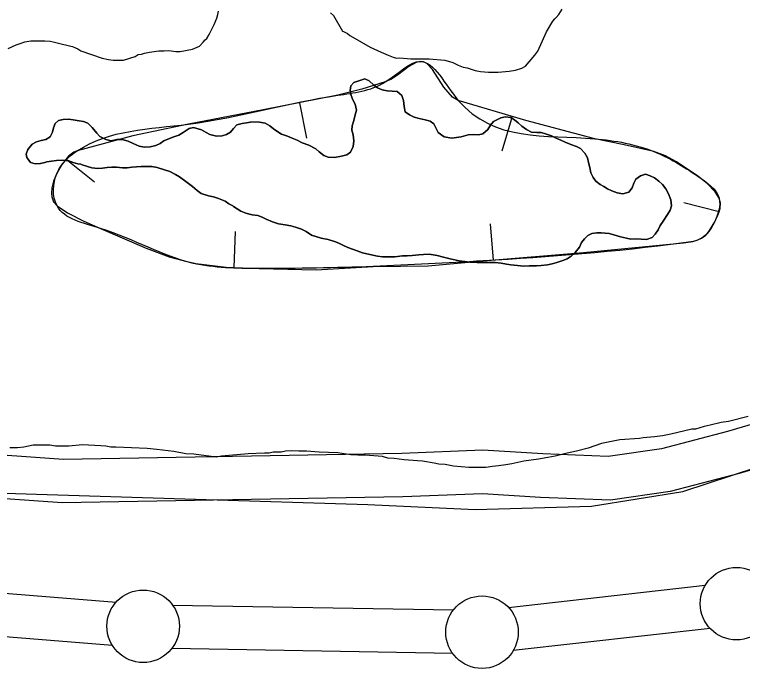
# Model space of a CAD drawing. Extents: x 3161514 to 3199414, y 831166 to 856601.
# Drawn here: x 3189737 to 3190239, y 849526 to 849977 of the extents above; entities that cross this region are included whole.
import ezdxf

# ---------------------------------------------------------------- set-up
doc = ezdxf.new("R2010")
doc.units = 0
for name, color, linetype in [('V-BORW-LINE', 7, 'Continuous'), ('V-LEVE-TOET', 7, 'Continuous'), ('V-ROAD-CNTR', 7, 'Continuous'), ('V-SITE-VEGE', 7, 'Continuous'), ('V-SURV-LINE', 7, 'Continuous'), ('V-TOPO-SHOR', 7, 'Continuous')]:
    doc.layers.add(name, color=color, linetype=linetype)

msp = doc.modelspace()

# ---------------------------------------------------------------- linework, layer by layer
at = {"layer": 'V-BORW-LINE'}
for p, q in [((3189933.78, 849916.65), (3189938.56, 849892.11)), ((3190080.32, 849907.15), (3190073.16, 849883.19)), ((3189772.86, 849877.78), (3189792.4, 849862.19)), ((3190223.03, 849841.33), (3190198.84, 849847.62)), ((3190067.55, 849808.14), (3190065.46, 849833.05)), ((3189888.51, 849802.91), (3189889.46, 849827.89))]:
    msp.add_line(p, q, dxfattribs=at)
msp.add_lwpolyline([(3189984.43, 849803.57), (3190022.39, 849804.21), (3190060.4, 849807.54), (3190129.52, 849813.33), (3190198.59, 849819.92), (3190204.86, 849820.94), (3190207.93, 849821.87), (3190210.97, 849823.21), (3190213.82, 849825.23), (3190215.53, 849827.12), (3190217.67, 849830.37), (3190219.62, 849833.85), (3190221.74, 849838.01), (3190223.03, 849841.31), (3190223.68, 849843.8), (3190223.92, 849847.42), (3190223.02, 849850.76), (3190220.28, 849855.09), (3190214.82, 849860.9), (3190208.33, 849866.02), (3190193.69, 849875.98), (3190186.12, 849880.02), (3190178.05, 849882.99), (3190157.66, 849887.56), (3190137.24, 849891.78), (3190089.81, 849904.31), (3190043.2, 849918.24), (3190039.1, 849920.49), (3190033.15, 849927.45), (3190025.5, 849939.59), (3190021.49, 849943.8), (3190019.28, 849944.9), (3190016.87, 849945.14), (3190014.02, 849944.42), (3190009, 849941.55), (3190001.2, 849935.54), (3189997.11, 849932.83), (3189992.85, 849930.95), (3189976.61, 849926.02), (3189960.13, 849921.79), (3189908.66, 849911.76), (3189857.16, 849901.89), (3189818.67, 849893.77), (3189780.43, 849883.49), (3189778.06, 849882.48), (3189774.46, 849879.79), (3189770.09, 849874.31), (3189766.46, 849868.28), (3189763.96, 849862.62), (3189762.84, 849857.83), (3189762.63, 849854.24), (3189762.9, 849851.67), (3189764.11, 849848.24), (3189766.46, 849845.54), (3189773.61, 849840.74), (3189784.83, 849834.9), (3189796.5, 849829.86), (3189827.86, 849816.36), (3189843.75, 849810.43), (3189860.23, 849805.95), (3189883.01, 849803.11), (3189905.85, 849802.25), (3189945.14, 849801.36), (3189984.43, 849803.57)], dxfattribs=at)
msp.add_spline([(3189984.43, 849803.57), (3190060.4, 849807.54), (3190198.59, 849819.92), (3190210.97, 849823.21), (3190219.62, 849833.85), (3190223.02, 849850.76), (3190208.33, 849866.02), (3190178.05, 849882.99), (3190137.24, 849891.78), (3190043.2, 849918.24), (3190016.87, 849945.14), (3189992.85, 849930.95), (3189960.13, 849921.79), (3189857.16, 849901.89), (3189780.43, 849883.49), (3189766.46, 849868.28), (3189766.46, 849845.54), (3189796.5, 849829.86), (3189860.23, 849805.95), (3189905.85, 849802.25), (3189984.43, 849803.57)], degree=3, dxfattribs=at)
at = {"layer": 'V-LEVE-TOET'}
msp.add_lwpolyline([(3188633.9, 849745.47), (3188641.14, 849745.34), (3188652.78, 849745.05), (3188670.27, 849741.09), (3188692.52, 849737.69), (3188735.96, 849731.58), (3188824.96, 849720.44), (3188892.21, 849715.7), (3188958.76, 849710.78), (3189092.04, 849698.47), (3189215.81, 849685.06), (3189309.91, 849674.47), (3189421.66, 849663.99), (3189576.83, 849652.16), (3189862.02, 849643.18), (3189980.78, 849639.62), (3190054.91, 849635.98), (3190135, 849638.37), (3190198.12, 849648.43), (3190265.92, 849670.69)], dxfattribs=at)
at = {"layer": 'V-ROAD-CNTR'}
for points in [[(3190492.66, 849801.61), (3190417.46, 849766.63), (3190365.91, 849742.26), (3190310.95, 849718.62), (3190263.04, 849699.93), (3190228.93, 849689.79), (3190183.29, 849678.02), (3190146.54, 849672.6), (3190101.44, 849674.43), (3190060.14, 849676.91), (3190004.21, 849674.81), (3189770.82, 849670.65), (3189421.9, 849695.35), (3189384.56, 849711.92), (3189367.5, 849718.98)], [(3190517.96, 849780.99), (3190430.77, 849739.74), (3190378.25, 849714.91), (3190322.33, 849690.86), (3190272.79, 849671.53), (3190236.95, 849660.88), (3190189.24, 849648.57), (3190148.13, 849642.51), (3190099.94, 849644.47), (3190059.81, 849646.87), (3190005.04, 849644.82), (3189770.02, 849640.63), (3189414.54, 849665.8), (3189372.73, 849684.34), (3189308.78, 849710.83)]]:
    msp.add_lwpolyline(points, dxfattribs=at)
at = {"layer": 'V-SITE-VEGE'}
for points in [[(3189732.81, 849954.14), (3189738.24, 849956.55), (3189741.65, 849957.6), (3189744.36, 849958.63), (3189748.45, 849959.34), (3189757.98, 849959.39), (3189761.73, 849959.07), (3189763.77, 849958.74), (3189767.53, 849957.74), (3189776.05, 849955.74), (3189777.08, 849955.41), (3189779.08, 849954.51), (3189780.83, 849953.73), (3189782.89, 849952.38), (3189797.56, 849947.35), (3189801.99, 849946.36), (3189805.06, 849946.03), (3189812.21, 849946.07), (3189820.37, 849948.5), (3189822.41, 849949.88), (3189824.79, 849950.23), (3189826.83, 849950.92), (3189830.23, 849951.62), (3189836.7, 849952.34), (3189840.45, 849952.36), (3189843.51, 849952.72), (3189848.28, 849952.07), (3189851.35, 849952.08), (3189859.85, 849953.49), (3189864.61, 849955.57), (3189867.32, 849958.31), (3189868.71, 849959.92), (3189869.69, 849961.04), (3189871.38, 849963.78), (3189874.74, 849970.61), (3189876.76, 849975.05), (3189877.43, 849977.44), (3189877.76, 849979.82)], [(3189955.08, 849978.56), (3189957.13, 849976.86), (3189963.32, 849966), (3189964.01, 849965.66), (3189966.74, 849964.32), (3189968.45, 849962.96), (3189970.5, 849961.95), (3189982.46, 849954.87), (3189989.97, 849951.5), (3189994.75, 849949.48), (3189998.17, 849948.14), (3190000.55, 849947.48), (3190002.94, 849947.49), (3190010.43, 849946.85), (3190023.04, 849946.92), (3190033.94, 849945.96), (3190039.4, 849944.29), (3190043.15, 849942.61), (3190046.57, 849941.27), (3190049.29, 849940.6), (3190054.75, 849938.93), (3190058.5, 849938.27), (3190063.96, 849937.62), (3190070.77, 849937.66), (3190078.26, 849938.38), (3190082.68, 849939.08), (3190087.1, 849940.47), (3190089.48, 849941.85), (3190095.91, 849949.38), (3190097.94, 849952.11), (3190100.96, 849958.94), (3190103.99, 849965.43), (3190108.38, 849972.95), (3190109.86, 849974.45), (3190110.75, 849975.35), (3190112.44, 849977.4), (3190114.8, 849981.16)], [(3189978.76, 849933.1), (3189971.24, 849930.49), (3189969, 849928.23), (3189968.7, 849925.02), (3189969.36, 849921.65), (3189970.5, 849918.61), (3189972.12, 849915.73), (3189972.95, 849911.4), (3189972.16, 849908.19), (3189971.06, 849904.49), (3189969.96, 849900.79), (3189969.82, 849897.74), (3189970.64, 849894.38), (3189971.14, 849890.36), (3189970.68, 849886.35), (3189968.94, 849882.65), (3189966.22, 849880.71), (3189962.7, 849879.72), (3189957.73, 849878.89), (3189953.55, 849879.03), (3189950.5, 849880.3), (3189947.27, 849882.69), (3189944.85, 849884.92), (3189940.18, 849887.3), (3189935.52, 849889.04), (3189932.14, 849890.79), (3189928.6, 849892.21), (3189925.39, 849893.64), (3189921.37, 849895.06), (3189918.63, 849896.65), (3189915.73, 849898.56), (3189913.15, 849900.63), (3189909.93, 849902.54), (3189906.07, 849903.16), (3189900.13, 849903.45), (3189899.97, 849903.12), (3189897.09, 849902.79), (3189894.04, 849902.29), (3189890.35, 849901.3), (3189888.12, 849898.88), (3189886.05, 849896.3), (3189883.33, 849894.68), (3189880.29, 849893.86), (3189876.44, 849893.68), (3189871.78, 849894.62), (3189869.2, 849896.21), (3189865.98, 849897.96), (3189860.52, 849899.53), (3189857.47, 849898.87), (3189853.47, 849896.12), (3189850.43, 849894.18), (3189847.07, 849893.04), (3189844.03, 849892.05), (3189840.18, 849890.27), (3189837.63, 849888.49), (3189834.58, 849887.19), (3189830.58, 849886.2), (3189826.73, 849886.02), (3189823.19, 849886.64), (3189818.85, 849888.54), (3189815.47, 849890.13), (3189811.45, 849891.23), (3189807.76, 849891.21), (3189803.75, 849890.38), (3189800.06, 849891.17), (3189796.03, 849893.39), (3189793.94, 849895.62), (3189790.7, 849899.46), (3189787.64, 849902.49), (3189784.74, 849903.6), (3189781.69, 849904.06), (3189777.51, 849904.84), (3189774.3, 849905.3), (3189770.61, 849904.96), (3189767.56, 849904.3), (3189765.17, 849902.2), (3189764.06, 849899.31), (3189763.28, 849896.25), (3189761.69, 849893.2), (3189758.81, 849891.25), (3189755.44, 849890.59), (3189752.24, 849889.61), (3189749.36, 849888.15), (3189746.33, 849884.28), (3189745.07, 849881.07), (3189745.72, 849878.82), (3189746.21, 849878.02), (3189748.15, 849875.46), (3189751.36, 849874.52), (3189755.05, 849874.7), (3189757.94, 849875.52), (3189759.38, 849875.85), (3189762.75, 849876.35), (3189766.11, 849876.85), (3189769.96, 849877.03), (3189774.62, 849876.58), (3189777.52, 849875.47), (3189780.73, 849874.53), (3189782.82, 849874.22), (3189783.78, 849873.9), (3189786.68, 849872.8)], [(3190162.18, 849822.59), (3190165.39, 849822.77), (3190169.25, 849822.63), (3190172.94, 849822.33), (3190176.94, 849823.64), (3190179.01, 849826.06), (3190180.92, 849828.96), (3190182.51, 849831.85), (3190184.42, 849834.92), (3190187.44, 849839.59), (3190189.19, 849842.49), (3190190.14, 849845.54), (3190189.79, 849849.71), (3190188.16, 849853.88), (3190186.38, 849857.23), (3190183.96, 849860.27), (3190181.38, 849862.5), (3190178.48, 849864.73), (3190175.42, 849866.32), (3190172.36, 849867.27), (3190168.84, 849866.28), (3190165.64, 849864.02), (3190164.21, 849861.12), (3190163.11, 849857.91), (3190160.72, 849855), (3190156.71, 849853.86), (3190152.86, 849854.48), (3190149.16, 849855.9), (3190146.1, 849857.17), (3190143.52, 849858.76), (3190140.95, 849860.35), (3190138.04, 849862.58), (3190136.27, 849865.14), (3190134.48, 849868.18), (3190133.82, 849872.03), (3190133, 849875.39), (3190132.34, 849878.6), (3190130.55, 849881.96), (3190127.49, 849884.99), (3190124.59, 849886.41), (3190120.89, 849887.84), (3190116.87, 849889.42), (3190113.81, 849890.85), (3190110.76, 849892.12), (3190107.54, 849893.86), (3190103.36, 849895.12), (3190100.3, 849896.07), (3190097.25, 849896.05), (3190093.56, 849896.35), (3190090.18, 849898.1), (3190086.96, 849900.49), (3190084.54, 849902.88), (3190081.96, 849904.95), (3190079.22, 849906.38), (3190075.85, 849907.01), (3190072.48, 849906.18), (3190067.36, 849903.59), (3190065.29, 849901.17), (3190063.54, 849898.11), (3190060.19, 849895.2), (3190057.14, 849894.54), (3190053.77, 849894.68), (3190050.08, 849894.5), (3190045.11, 849893.19), (3190041.9, 849892.69), (3190038.7, 849892.19), (3190033.39, 849893.12), (3190029.37, 849895.99), (3190027.58, 849899.35), (3190026.28, 849902.07), (3190023.7, 849903.98), (3190020.33, 849904.93), (3190016.31, 849905.7), (3190012.77, 849906.65), (3190009.56, 849908.24), (3190006.66, 849910.47), (3190005.83, 849913.99), (3190005.33, 849918.16), (3190004.18, 849921.69), (3190000.96, 849924.4), (3189997.59, 849924.7), (3189994.22, 849924.84), (3189990.68, 849925.46), (3189987.46, 849926.89), (3189985.05, 849928.8), (3189981.66, 849931.67), (3189978.76, 849933.1)], [(3189786.68, 849872.8), (3189788.13, 849872.32), (3189790.38, 849871.69), (3189794.55, 849871.23), (3189797.76, 849871.41), (3189801.13, 849871.91), (3189804.18, 849872.25), (3189807.39, 849872.11), (3189811.56, 849871.81), (3189814.93, 849871.83), (3189817.98, 849872.17), (3189821.35, 849872.35), (3189824.56, 849872.69), (3189827.93, 849872.71), (3189831.77, 849872.73), (3189835.48, 849871.95), (3189840.46, 849870.37), (3189844.16, 849869.11), (3189848.18, 849867.04), (3189850.92, 849865.45), (3189856.23, 849861.63), (3189859.78, 849858.92), (3189863, 849856.21), (3189865.91, 849854.14), (3189870.89, 849852.41), (3189874.27, 849851.62), (3189877.8, 849850.52), (3189882.46, 849848.78), (3189884.88, 849846.87), (3189887.62, 849845.6), (3189888.1, 849845.12), (3189890.68, 849843.37), (3189893.26, 849841.78), (3189896.64, 849840.51), (3189900.98, 849839.42), (3189904.83, 849838.79), (3189907.89, 849837.69), (3189910.78, 849836.42), (3189914.96, 849834.52), (3189919.15, 849833.1), (3189923.8, 849832.32), (3189927.66, 849831.7), (3189930.87, 849830.76), (3189935.06, 849829.34), (3189938.27, 849827.75), (3189941.98, 849825.2), (3189948.73, 849823.16), (3189953.39, 849822.22), (3189957.73, 849820.96), (3189960.79, 849819.85), (3189963.52, 849818.42), (3189967.06, 849816.68), (3189973.34, 849814.47), (3189977.2, 849813.04), (3189982.18, 849811.95), (3189987.48, 849810.85), (3189991.01, 849810.39), (3189995.02, 849810.26), (3189999.52, 849810.44), (3190004.65, 849810.95), (3190008.02, 849810.97), (3190011.39, 849811.31), (3190015.88, 849811.66), (3190019.09, 849812), (3190023.1, 849812.18), (3190028.56, 849811.25), (3190032.9, 849810.15), (3190037.56, 849809.05), (3190043.83, 849807.64), (3190047.68, 849807.02), (3190051.22, 849806.56), (3190056.19, 849806.43), (3190061.49, 849806.46), (3190068.71, 849806.5), (3190072.72, 849805.88), (3190076.42, 849805.26), (3190079.47, 849804.79), (3190083.97, 849804.34), (3190088.15, 849803.88), (3190091.99, 849804.22), (3190097.13, 849804.09), (3190100.34, 849804.43), (3190104.67, 849804.78), (3190107.87, 849805.44), (3190111.08, 849806.42), (3190115.24, 849807.89), (3190118.29, 849809.03), (3190121, 849810.81), (3190123.88, 849813.39), (3190126.75, 849816.94), (3190128.17, 849820.32), (3190130.25, 849822.74), (3190132.48, 849824.99), (3190135.2, 849826.46), (3190138.73, 849826.8), (3190141.78, 849826.81), (3190147.24, 849826.36), (3190150.45, 849825.42), (3190155.11, 849824.16), (3190159.13, 849823.22), (3190162.18, 849822.59)], [(3190243.09, 849700.21), (3190229.48, 849696.73), (3190224.38, 849696.02), (3190216.9, 849694.27), (3190212.82, 849693.23), (3190206.69, 849691.49), (3190204.31, 849691.48), (3190189.68, 849687.99), (3190183.9, 849686.94), (3190178.45, 849686.22), (3190170.62, 849685.5), (3190168.24, 849685.14), (3190154.63, 849684.05), (3190146.46, 849682.64), (3190142.04, 849681.59), (3190132.86, 849678.47), (3190124.7, 849676.38)], [(3190124.7, 849676.38), (3190118.23, 849674.98), (3190110.07, 849672.89), (3190104.97, 849671.84), (3190098.5, 849670.79), (3190088.29, 849669.36), (3190080.13, 849667.62), (3190076.04, 849666.91), (3190070.94, 849666.2), (3190066.85, 849665.84), (3190062.09, 849665.13), (3190050.51, 849665.06), (3190039.95, 849666.03), (3190034.15, 849667.02), (3190029.72, 849667.33), (3190026.65, 849668), (3190018.47, 849669.31), (3190015.06, 849669.63), (3190005.86, 849670.26), (3189999.05, 849671.24), (3189994.62, 849671.56), (3189990.86, 849672.56), (3189978.94, 849673.52), (3189973.83, 849673.49), (3189969.06, 849673.8), (3189960.2, 849675.11), (3189947.25, 849675.72), (3189938.39, 849676.35), (3189933.28, 849676.32), (3189928.17, 849676.64), (3189924.09, 849676.27), (3189921.03, 849675.58), (3189915.58, 849675.54), (3189912.86, 849674.85), (3189909.45, 849674.83), (3189898.21, 849674.42), (3189879.83, 849672.96), (3189876.09, 849672.26), (3189860.75, 849674.21), (3189855.3, 849674.52), (3189847.11, 849676.18), (3189843.02, 849676.5), (3189835.19, 849677.47), (3189828.71, 849678.12), (3189806.91, 849679.02), (3189803.5, 849679), (3189800.09, 849679.66), (3189796.69, 849679.98), (3189784.08, 849680.59), (3189774.55, 849679.86), (3189765.35, 849679.81), (3189761.6, 849680.46), (3189757.48, 849680.44), (3189750.02, 849680.4), (3189743.56, 849679), (3189739.13, 849678.63), (3189734.02, 849678.61)]]:
    msp.add_lwpolyline(points, dxfattribs=at)
at = {"layer": 'V-SURV-LINE'}
for points in [[(3189393.58, 849605.61), (3189807.17, 849572.12)], [(3190077.74, 849568.6), (3190213.5, 849583.82)], [(3189804.75, 849542.21), (3189391.16, 849575.71)], [(3189846.11, 849570.2), (3190039.85, 849566.81)], [(3190216.86, 849554), (3190081.09, 849538.79)], [(3190039.32, 849536.82), (3189845.57, 849540.21)]]:
    msp.add_lwpolyline(points, dxfattribs=at)
for centre in [(3190235.04, 849571.14), (3189825.86, 849555.55), (3190059.56, 849551.47)]:
    msp.add_circle(centre, 25, dxfattribs=at)
at = {"layer": 'V-TOPO-SHOR'}
for points in [[(3189746.21, 849878.02), (3189745.72, 849878.82), (3189745.07, 849881.07), (3189746.33, 849884.28), (3189749.36, 849888.15), (3189752.24, 849889.61), (3189755.44, 849890.59), (3189758.81, 849891.25), (3189761.69, 849893.2), (3189763.28, 849896.25), (3189764.06, 849899.31), (3189765.17, 849902.2), (3189767.56, 849904.3), (3189770.61, 849904.96), (3189774.3, 849905.3), (3189777.51, 849904.84), (3189781.69, 849904.06), (3189784.74, 849903.6), (3189787.64, 849902.49), (3189790.7, 849899.46), (3189793.93, 849895.62), (3189796.03, 849893.39), (3189800.06, 849891.17), (3189803.75, 849890.38), (3189807.76, 849891.21), (3189811.45, 849891.23), (3189815.47, 849890.13), (3189818.85, 849888.54), (3189823.19, 849886.64), (3189826.73, 849886.02), (3189830.58, 849886.2), (3189834.58, 849887.19), (3189837.63, 849888.49), (3189840.18, 849890.27), (3189844.03, 849892.05), (3189847.07, 849893.04), (3189850.43, 849894.18), (3189853.47, 849896.12), (3189857.47, 849898.87), (3189860.52, 849899.53), (3189865.98, 849897.96), (3189869.2, 849896.21), (3189871.78, 849894.62), (3189876.44, 849893.68), (3189880.29, 849893.86), (3189883.33, 849894.68), (3189886.05, 849896.3), (3189888.12, 849898.88), (3189890.35, 849901.3), (3189894.04, 849902.29), (3189897.09, 849902.79), (3189899.97, 849903.12), (3189900.13, 849903.45), (3189906.07, 849903.16), (3189909.93, 849902.54), (3189913.15, 849900.63), (3189915.73, 849898.56), (3189918.63, 849896.65), (3189921.37, 849895.06), (3189925.38, 849893.64), (3189928.6, 849892.21), (3189932.14, 849890.79), (3189935.52, 849889.04), (3189940.18, 849887.3), (3189944.85, 849884.92), (3189947.27, 849882.69), (3189950.5, 849880.3), (3189953.55, 849879.03), (3189957.73, 849878.89), (3189962.7, 849879.72), (3189966.22, 849880.71), (3189968.94, 849882.65), (3189970.68, 849886.35), (3189971.14, 849890.36), (3189970.64, 849894.38), (3189969.82, 849897.74), (3189969.96, 849900.79), (3189971.06, 849904.49), (3189972.16, 849908.18), (3189972.95, 849911.4), (3189972.12, 849915.73), (3189970.5, 849918.61), (3189969.36, 849921.65), (3189968.7, 849925.02), (3189969, 849928.23), (3189971.24, 849930.49), (3189978.76, 849933.1)], [(3189978.76, 849933.1), (3189981.66, 849931.67), (3189985.05, 849928.8), (3189987.46, 849926.89), (3189990.68, 849925.46), (3189994.22, 849924.84), (3189997.59, 849924.7), (3190000.96, 849924.4), (3190004.18, 849921.69), (3190005.33, 849918.16), (3190005.83, 849913.99), (3190006.66, 849910.47), (3190009.56, 849908.24), (3190012.77, 849906.65), (3190016.31, 849905.7), (3190020.33, 849904.93), (3190023.7, 849903.98), (3190026.28, 849902.07), (3190027.58, 849899.35), (3190029.37, 849895.99), (3190033.4, 849893.12), (3190038.7, 849892.19), (3190041.9, 849892.69), (3190045.11, 849893.19), (3190050.08, 849894.5), (3190053.77, 849894.68), (3190057.14, 849894.54), (3190060.19, 849895.2), (3190063.54, 849898.11), (3190065.29, 849901.17), (3190067.36, 849903.59), (3190072.48, 849906.18), (3190075.85, 849907.01), (3190079.22, 849906.38), (3190081.96, 849904.95), (3190084.54, 849902.88), (3190086.96, 849900.49), (3190090.18, 849898.1), (3190093.56, 849896.35), (3190097.25, 849896.05), (3190100.3, 849896.07), (3190103.36, 849895.12), (3190107.54, 849893.86), (3190110.76, 849892.12), (3190113.81, 849890.85), (3190116.87, 849889.42), (3190120.89, 849887.84), (3190124.59, 849886.42), (3190127.49, 849884.99), (3190130.55, 849881.96), (3190132.34, 849878.6), (3190133, 849875.39), (3190133.82, 849872.03), (3190134.48, 849868.18), (3190136.27, 849865.14), (3190138.04, 849862.58), (3190140.95, 849860.35), (3190143.52, 849858.76), (3190146.1, 849857.17), (3190149.16, 849855.9), (3190152.85, 849854.48), (3190156.71, 849853.86), (3190160.72, 849855), (3190163.11, 849857.91), (3190164.21, 849861.12), (3190165.64, 849864.02), (3190168.84, 849866.28), (3190172.36, 849867.27), (3190175.42, 849866.32), (3190178.48, 849864.73), (3190181.38, 849862.5), (3190183.96, 849860.27), (3190186.38, 849857.23), (3190188.16, 849853.88), (3190189.79, 849849.71), (3190190.14, 849845.54), (3190189.19, 849842.49), (3190187.44, 849839.59), (3190184.42, 849834.92), (3190182.51, 849831.85), (3190180.92, 849828.96), (3190179.01, 849826.06), (3190176.94, 849823.64), (3190172.94, 849822.33), (3190169.25, 849822.63), (3190165.39, 849822.77), (3190162.18, 849822.59), (3190159.13, 849823.22), (3190155.11, 849824.16), (3190150.45, 849825.42), (3190147.24, 849826.36), (3190141.78, 849826.81), (3190138.73, 849826.8), (3190135.2, 849826.46), (3190132.48, 849824.99), (3190130.25, 849822.74), (3190128.17, 849820.32), (3190126.75, 849816.94), (3190123.88, 849813.39), (3190121, 849810.81), (3190118.29, 849809.03)], [(3190118.29, 849809.03), (3190115.24, 849807.89), (3190111.08, 849806.42), (3190107.87, 849805.44), (3190104.67, 849804.78), (3190100.34, 849804.43), (3190097.13, 849804.09), (3190091.99, 849804.22), (3190088.14, 849803.88), (3190083.97, 849804.34), (3190079.47, 849804.79), (3190076.42, 849805.26), (3190072.72, 849805.88), (3190068.71, 849806.5), (3190061.49, 849806.46), (3190056.19, 849806.43), (3190051.22, 849806.56), (3190047.68, 849807.02), (3190043.83, 849807.64), (3190037.56, 849809.05), (3190032.9, 849810.15), (3190028.56, 849811.25), (3190023.1, 849812.18), (3190019.09, 849812), (3190015.88, 849811.66), (3190011.39, 849811.31), (3190008.02, 849810.97), (3190004.65, 849810.95), (3189999.52, 849810.44), (3189995.02, 849810.26), (3189991.01, 849810.39), (3189987.48, 849810.85), (3189982.18, 849811.95), (3189977.2, 849813.04), (3189973.33, 849814.47), (3189967.06, 849816.68), (3189963.52, 849818.42), (3189960.79, 849819.85), (3189957.73, 849820.96), (3189953.39, 849822.22), (3189948.73, 849823.16), (3189941.98, 849825.2), (3189938.27, 849827.75), (3189935.06, 849829.34), (3189930.87, 849830.76), (3189927.66, 849831.7), (3189923.8, 849832.32), (3189919.15, 849833.1), (3189914.96, 849834.52), (3189910.78, 849836.42), (3189907.89, 849837.69), (3189904.83, 849838.79), (3189900.98, 849839.42), (3189896.64, 849840.51), (3189893.26, 849841.78), (3189890.68, 849843.37), (3189888.1, 849845.12), (3189887.62, 849845.6), (3189884.88, 849846.87), (3189882.46, 849848.78), (3189877.8, 849850.52), (3189874.27, 849851.62), (3189870.89, 849852.41), (3189865.91, 849854.14), (3189863, 849856.21), (3189859.78, 849858.92), (3189856.23, 849861.63), (3189850.92, 849865.45), (3189848.18, 849867.04), (3189844.16, 849869.11), (3189840.46, 849870.37), (3189835.47, 849871.95), (3189831.78, 849872.73), (3189827.93, 849872.71), (3189824.56, 849872.69), (3189821.35, 849872.35), (3189817.98, 849872.17), (3189814.93, 849871.83), (3189811.56, 849871.81), (3189807.39, 849872.11), (3189804.18, 849872.25), (3189801.13, 849871.91), (3189797.76, 849871.41), (3189794.55, 849871.23), (3189790.38, 849871.69), (3189788.13, 849872.32), (3189786.68, 849872.8), (3189783.78, 849873.9), (3189782.82, 849874.22), (3189780.73, 849874.53), (3189777.52, 849875.47), (3189774.62, 849876.58), (3189769.96, 849877.03), (3189766.11, 849876.85), (3189762.75, 849876.35), (3189759.38, 849875.85), (3189757.94, 849875.52), (3189755.05, 849874.7), (3189751.36, 849874.52), (3189748.15, 849875.46), (3189746.21, 849878.02)]]:
    msp.add_lwpolyline(points, dxfattribs=at)

doc.saveas('drawing.dxf')
